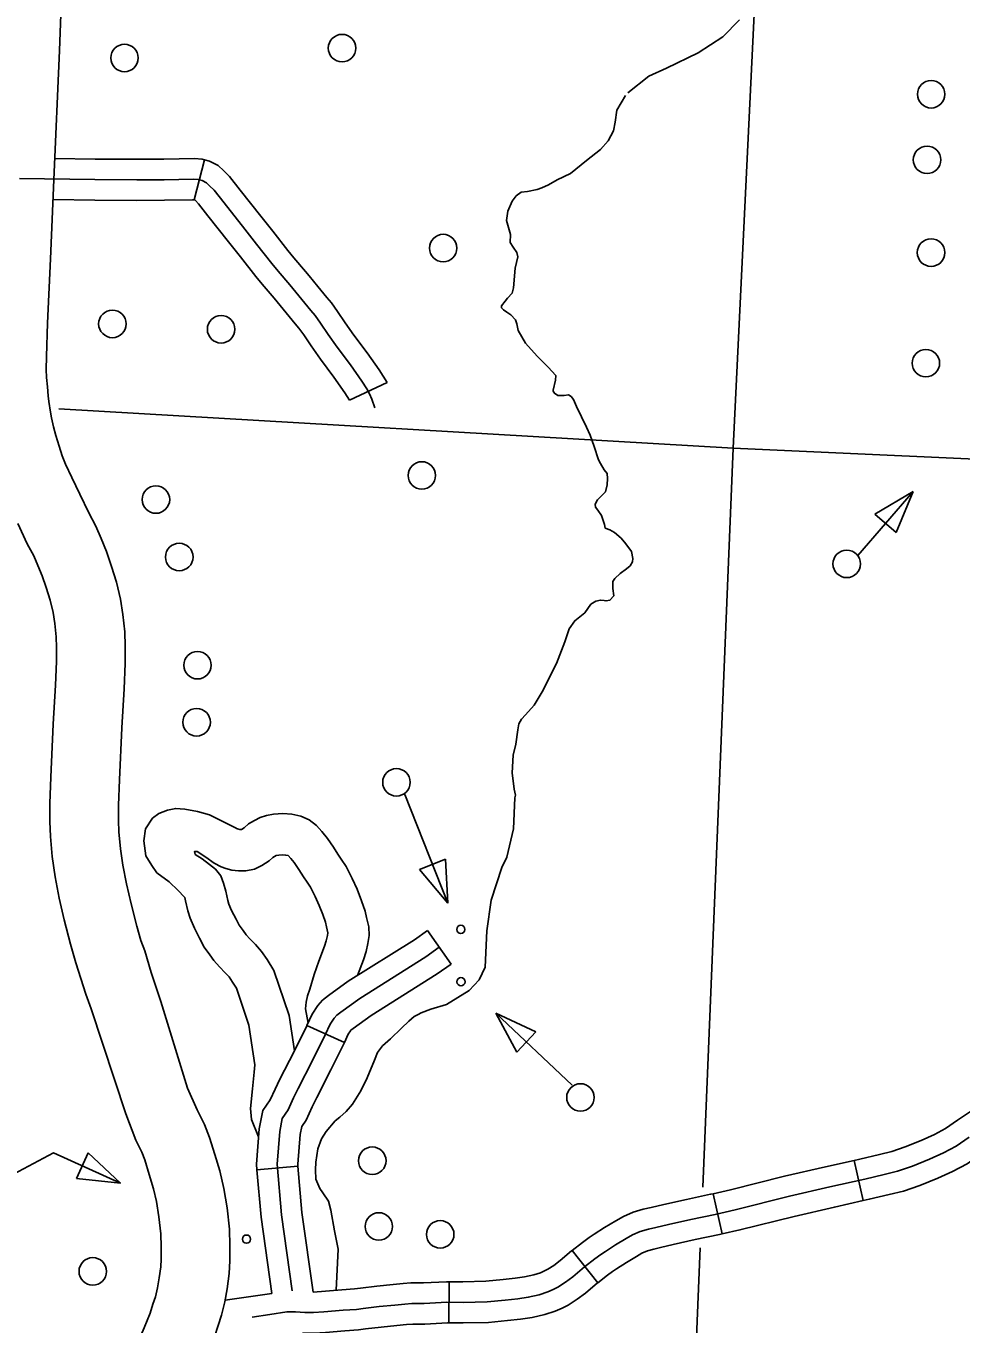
# Model space of a CAD drawing. Extents: x 653372 to 905732, y 627442 to 787275.
# Drawn here: x 676986 to 680390, y 760841 to 765569 of the extents above; entities that cross this region are included whole.
import ezdxf

# ---------------------------------------------------------------- set-up
doc = ezdxf.new("R2010")
doc.units = 0
for name, color, linetype in [('10', 7, 'Continuous'), ('31', 7, 'Continuous'), ('32', 7, 'Continuous'), ('35', 7, 'Continuous'), ('46', 7, 'Continuous'), ('5', 7, 'Continuous'), ('56', 7, 'Continuous')]:
    doc.layers.add(name, color=color, linetype=linetype)

msp = doc.modelspace()

# ---------------------------------------------------------------- linework, layer by layer
at = {"layer": '10'}
for points in [[(677131.7, 766135.6), (677107.5, 765480), (677087.2, 765008.5), (677075.4, 764721.3), (677064.5, 764486.9), (677060.1, 764365.9), (677059.3, 764318.1), (677060.3, 764288.6), (677063.6, 764255.5), (677066.3, 764222.2), (677069, 764201.7), (677074.7, 764162.9), (677079.2, 764141.5), (677086.4, 764109.4), (677094.1, 764077.4), (677106.6, 764038.7), (677117, 764003.5), (677129.9, 763973.7), (677153.1, 763924.3), (677181.6, 763864.3), (677214.2, 763795.6), (677239.5, 763747.9), (677259.2, 763702.4), (677278.9, 763655.2), (677297.5, 763601), (677314.7, 763543.8), (677330.1, 763481.6), (677338.4, 763425.1), (677345.3, 763362.9), (677347.3, 763309.8), (677347.1, 763247.6), (677342.7, 763155.5), (677334.6, 763013.2), (677325.8, 762823.2), (677323, 762730.8), (677322.1, 762675.8), (677324.2, 762633.9), (677329.4, 762572.5), (677338.2, 762512.6), (677351.4, 762444.7), (677368.1, 762372), (677389, 762290.1), (677403.7, 762238.3), (677418.6, 762200.9), (677441.5, 762122.1), (677477.2, 762016)], [(677223.4, 761989.2), (677203.1, 762043), (677166.7, 762157.5), (677147.5, 762225.2), (677125.2, 762313), (677106.8, 762392.7), (677091.6, 762470.7), (677081, 762543.8), (677074.7, 762616.9), (677072, 762671.7), (677073.1, 762736.7), (677075.9, 762832.7), (677084.9, 763026.1), (677093.1, 763168.6), (677097.1, 763253.9), (677097.3, 763305.4), (677095.8, 763344.4), (677090.4, 763393.2), (677084.5, 763433.3), (677073.5, 763477.8), (677059.5, 763524.5), (677045.1, 763566.3), (677029.2, 763604.4), (677014, 763639.4), (676990.6, 763683.6), (676955.8, 763757.1)], [(677336.3, 760197.6), (677150.6, 760365), (677357.9, 760715.2), (677383.8, 760757.1), (677395.6, 760780.7), (677416.1, 760827.6), (677437.4, 760880.4), (677448, 760913.2), (677456.8, 760940.6), (677464.7, 760973.4), (677471.2, 761009.6), (677476.9, 761050), (677478.4, 761077.6), (677478.3, 761122.5), (677477, 761169.4), (677469.9, 761231.2), (677461.2, 761287.2), (677450.1, 761333.7), (677434.3, 761386.5), (677417.9, 761439.5), (677407.1, 761467.7), (677385.5, 761510.7), (677349.4, 761607.4), (677223.4, 761989.2)], [(677477.2, 762016), (677573.9, 761700.6), (677609.3, 761622.1), (677636.2, 761568.6), (677654.3, 761521.1), (677673.4, 761459.3), (677691.6, 761398.8), (677706.7, 761335.4), (677717.7, 761264.6), (677726.6, 761187.2), (677728.3, 761126.1), (677728.4, 761071.3), (677726, 761025.8), (677718, 760969.9), (677709.5, 760922.3), (677697.8, 760873.2), (677685.9, 760836.4), (677672.5, 760795), (677646.6, 760730.7), (677622, 760674.6), (677602.3, 760635.2), (677567.7, 760579.2), (677336.3, 760197.6)]]:
    msp.add_lwpolyline(points, dxfattribs=at)
at = {"layer": '31'}
for p, q in [((677597.7, 764936.1), (677635.1, 765081.4)), ((677635.1, 765081.4), (677635.1, 765081.4)), ((678300.6, 764271.1), (678163.8, 764206.6))]:
    msp.add_line(p, q, dxfattribs=at)
for points in [[(677635.1, 765081.4), (677626.6, 765083.6), (677598.7, 765086.6), (677487.9, 765084.3), (677389.9, 765084.1), (677237.4, 765084.6), (677090.6, 765086.8)], [(677635.1, 765081.4), (677653.5, 765076.7), (677685.3, 765060.8), (677706.3, 765041.8), (677727.1, 765020.8), (677766, 764971), (677841.2, 764876.2), (677884, 764821.5), (677939.5, 764751.4), (677961.4, 764724.5), (678004, 764674.5), (678016.6, 764659.2)], [(678255.7, 764178), (678244.4, 764209.7), (678235.9, 764229.4), (678226.5, 764247.9), (678209.1, 764275.2), (678166.9, 764334.6), (678118.9, 764398.8), (678086.3, 764446.1), (678058.5, 764486.9), (678038.9, 764514.3), (678023.1, 764532.9), (677990.7, 764572.5), (677946.5, 764626.4), (677903.8, 764676.5), (677881.1, 764704.4), (677825.1, 764775.1), (677782.3, 764829.8), (677707.1, 764924.6), (677670.8, 764971.1), (677654.5, 764987.5), (677642.6, 764998.3), (677627.1, 765006), (677613.1, 765009.6), (677595.5, 765011.5), (677488.8, 765009.3), (677389.8, 765009.1), (677236.7, 765009.6), (676962.3, 765013.7)], [(677599.7, 764935.6), (677592.3, 764936.4), (677489.7, 764934.3), (677389.8, 764934.1), (677236.1, 764934.6), (677084.3, 764936.9)], [(677900.6, 764564.2), (677888.9, 764578.4), (677846.2, 764628.5), (677822.6, 764657.4), (677766.2, 764728.7), (677723.4, 764783.3), (677648.1, 764878.3), (677614.4, 764921.4), (677602.7, 764933.2), (677600.2, 764935.5), (677597.7, 764936.1)], [(678016.6, 764659.2), (678048.7, 764620), (678080.7, 764580.9), (678098.1, 764560.4), (678120, 764529.9), (678148.1, 764488.5), (678179.9, 764442.6), (678227.5, 764378.7), (678271.4, 764317), (678300.6, 764271.1)], [(678163.8, 764206.6), (678146.9, 764233.3), (678106.3, 764290.4), (678058, 764355.1), (678024.4, 764403.7), (677997, 764443.9), (677979.7, 764468.1), (677965.5, 764484.9), (677932.7, 764524.9), (677900.6, 764564.2)]]:
    msp.add_lwpolyline(points, dxfattribs=at)
at = {"layer": '32'}
for p, q in [((678447.7, 762274.8), (678533.8, 762152)), ((678008.8, 761929), (678145.1, 761866.5)), ((677826.4, 761403.1), (677975.8, 761416.2)), ((680001.4, 761437.4), (680034.4, 761291)), ((679487.7, 761316.1), (679520.4, 761169.7)), ((678975, 761109.5), (679067.6, 760991.4)), ((678526.6, 760995.5), (678525.6, 760845.5))]:
    msp.add_line(p, q, dxfattribs=at)
for points in [[(678447.7, 762274.8), (678399.8, 762241.2), (678159.3, 762089.6), (678086.9, 762037.5), (678065.8, 762021.2), (678048.2, 762001.3), (678027.7, 761970.4), (678008.8, 761929)], [(678490.7, 762213.4), (678441.3, 762178.7), (678201.2, 762027.4), (678131.8, 761977.5), (678117.4, 761966.3), (678107.9, 761955.5), (678093.5, 761933.8), (678075.5, 761894.7), (678029.3, 761800.6), (677977.3, 761699.7), (677960.3, 761664.7), (677940, 761621.3), (677918.9, 761590.1), (677909.6, 761542), (677899.8, 761423.6), (677916.2, 761238.7), (677954.7, 760962.6)], [(678533.8, 762152), (678482.9, 762116.3), (678243.1, 761965.2), (678176.7, 761917.4), (678168.9, 761911.3), (678167.5, 761909.8), (678159.2, 761897.3), (678145.1, 761866.5)], [(678008.8, 761929), (678007.8, 761926.9), (677962.3, 761834.3), (677910.2, 761733.3), (677892.6, 761696.9), (677874.6, 761658.4), (677848.2, 761619.4), (677835.2, 761552.2), (677824.6, 761423.4), (677826.4, 761403.1)], [(678145.1, 761866.5), (678143.3, 761862.5), (678096.2, 761766.8), (678044.4, 761666.2), (678028, 761632.5), (678005.5, 761584.1), (677989.6, 761560.7), (677984.1, 761531.8), (677975.1, 761423.8), (677975.8, 761416.2)], [(680460.8, 761635.7), (680421.3, 761612.6), (680377.4, 761584), (680333.9, 761553.7), (680293.1, 761532.2), (680245.5, 761510.4), (680187.1, 761486.3), (680138.6, 761469.9), (680093.5, 761459.1), (680022.4, 761442.1), (680001.4, 761437.4)], [(680419.3, 761521.8), (680373, 761489.5), (680326.3, 761464.8), (680275.4, 761441.6), (680213.5, 761416), (680159.4, 761397.7), (680111, 761386.1), (680039.4, 761369), (679912.8, 761340.5), (679765.5, 761306.5), (679567.8, 761257.2), (679494.5, 761240.8), (679406.8, 761222.2), (679325.2, 761204), (679278.6, 761193.1), (679252.3, 761187), (679222.5, 761178.3), (679194.6, 761166.1), (679170.9, 761152.4), (679132.4, 761129.5), (679095.4, 761105.2), (679078.6, 761094.7), (679057.5, 761078.9), (679019.6, 761049.1), (678976.6, 761013.3), (678949.9, 760993.5), (678922.6, 760975.7), (678905.8, 760967.3), (678885.7, 760958.3), (678854.4, 760948.2), (678814.3, 760939.1), (678776.4, 760933.4), (678730.9, 760928.6), (678664.8, 760922.3), (678577.2, 760920.2), (678518.2, 760920.6), (678435.6, 760916.2), (678390.6, 760915.8), (678365.2, 760913.8), (678329.3, 760910.4), (678271.5, 760904.6), (678212.9, 760898.1), (678189.1, 760894.7), (678140.8, 760891.7), (678070.6, 760885.6), (678032, 760882.9), (678000.8, 760883.2), (677967.6, 760886.3), (677952.8, 760886), (677935.8, 760885.8), (677873.3, 760876), (677809.2, 760866.6)], [(680536.3, 761506), (680500, 761484.9), (680461.2, 761459.6), (680412.1, 761425.4), (680359.4, 761397.5), (680305.4, 761372.8), (680239.9, 761345.8), (680180.2, 761325.6), (680128.4, 761313.2), (680056.3, 761296), (680034.4, 761291)], [(677826.4, 761403.1), (677841.6, 761230.2), (677880.4, 760952.9)], [(677975.8, 761416.2), (677990.7, 761247.2), (678031.2, 760957.4)], [(680001.4, 761437.4), (679896.2, 761413.7), (679748, 761379.4), (679550.6, 761330.2), (679487.7, 761316.1)], [(679487.7, 761316.1), (679478.6, 761314.1), (679390.8, 761295.5), (679308.5, 761277.1), (679261.6, 761266.1), (679233.3, 761259.6), (679196.8, 761248.9), (679160.7, 761233.1), (679133, 761217.1), (679092.7, 761193.1), (679055, 761168.4), (679036.1, 761156.6), (679011.9, 761138.4), (678975, 761109.5)], [(680034.4, 761291), (679929.5, 761267.4), (679783.1, 761233.6), (679585.1, 761184.2), (679520.4, 761169.7)], [(679520.4, 761169.7), (679510.5, 761167.5), (679422.7, 761148.9), (679341.9, 761130.9), (679295.6, 761120), (679271.3, 761114.4), (679248.2, 761107.7), (679228.6, 761099.1), (679208.8, 761087.7), (679172.2, 761065.9), (679135.8, 761042), (679121.1, 761032.8), (679103.2, 761019.4), (679067.6, 760991.4)], [(678975, 761109.5), (678972.4, 761107.4), (678930.2, 761072.3), (678907.1, 761055.1), (678885.2, 761040.9), (678873.7, 761035.1), (678858.8, 761028.4), (678834.6, 761020.7), (678800.4, 761012.9), (678766.8, 761007.8), (678723.4, 761003.2), (678660.3, 760997.3), (678576.6, 760995.2), (678526.6, 760995.5)], [(678526.6, 760995.5), (678516.4, 760995.6), (678433.3, 760991.1), (678387.4, 760990.8), (678358.7, 760988.5), (678322.1, 760985.1), (678263.6, 760979.2), (678203.5, 760972.5), (678181.4, 760969.4), (678135.2, 760966.5), (678031.2, 760957.4)], [(679067.6, 760991.4), (679066.7, 760990.8), (679023, 760954.3), (678992.7, 760931.8), (678960, 760910.6), (678938, 760899.5), (678912.5, 760888.2), (678874.3, 760875.8), (678828.3, 760865.4), (678785.9, 760859), (678738.4, 760854), (678669.3, 760847.4), (678577.9, 760845.2), (678525.6, 760845.5)], [(677880.4, 760952.9), (677710.9, 760928)], [(678525.6, 760845.5), (678519.9, 760845.5), (678437.9, 760841.2), (678393.9, 760840.8), (678371.6, 760839.1), (678336.6, 760835.8), (678279.4, 760830), (678222.4, 760823.7), (678196.8, 760820), (678146.4, 760816.9), (678076.4, 760810.8), (678034.3, 760807.9), (677997.1, 760808.2), (677993, 760808.6)]]:
    msp.add_lwpolyline(points, dxfattribs=at)
at = {"layer": '35'}
for points in [[(679583.5, 765591.6), (679523.2, 765529.4), (679433.6, 765471.2), (679318.4, 765415.2), (679254, 765386), (679176.7, 765325.9)], [(679169, 765315.7), (679137.3, 765262.4), (679131.2, 765219), (679125.4, 765186.9), (679104.9, 765150.4), (679077.3, 765119), (679027.1, 765078.8), (678968.7, 765031.5), (678919.5, 765008.3)], [(679020.8, 763431.3), (679042.7, 763463.7), (679060, 763473.7), (679077, 763478), (679090.7, 763476.8), (679097.9, 763475), (679111.7, 763477.8), (679125.9, 763493.5), (679122.7, 763520.2), (679122.7, 763546.1), (679129.4, 763557.1), (679149.4, 763575.1), (679172.5, 763592.2), (679185.7, 763603.1), (679194.2, 763617.3), (679195.4, 763629.4), (679190.5, 763655.4), (679169.5, 763683.5), (679152.4, 763703.3), (679128.8, 763724.2), (679111.3, 763733.6), (679094.6, 763740.6), (679091.8, 763753.6), (679080.7, 763786.2), (679068.3, 763806), (679059.8, 763816.7), (679058.5, 763828), (679067, 763843.1), (679078.7, 763854.9), (679095.3, 763872.1), (679101.8, 763897.8), (679102.5, 763921.2), (679101.4, 763939.7), (679091.3, 763953), (679077.5, 763975.2), (679069.8, 763989.1), (679054.3, 764037.9), (679039.4, 764078.7), (679026.6, 764108.1), (678990.1, 764183.4), (678979.6, 764208.7), (678970.2, 764220.3), (678961.5, 764226.2), (678945.3, 764223.4), (678930, 764223.1), (678921.9, 764223.3), (678910.1, 764231.8), (678905.5, 764239.2), (678905.6, 764243.2), (678914.2, 764278.8), (678914.7, 764296.5), (678887.3, 764326.4), (678847.4, 764366.3), (678804.4, 764413.6), (678777.6, 764460.4), (678773.5, 764484.8), (678767.5, 764499.5), (678751.1, 764516.9), (678736.8, 764527), (678724.2, 764535.5), (678717.2, 764543), (678717.3, 764549.4), (678730, 764566.8), (678739.2, 764577.8), (678755.9, 764596.7), (678760.5, 764615.1), (678766.7, 764687.1), (678776, 764728.8), (678773.2, 764744.2), (678759.3, 764764), (678748.5, 764780.4), (678749.4, 764809.5), (678734.8, 764860.8), (678739.8, 764894.5), (678756.2, 764931.1), (678770.5, 764950.1), (678788.7, 764964.1), (678812.2, 764966.6), (678847.1, 764973.3), (678864.2, 764979.5), (678887.9, 764990.7), (678919.5, 765008.3)], [(678736.7, 762542.4), (678761.1, 762644.8), (678765.2, 762758.1), (678768.4, 762768.2), (678763.2, 762790), (678756.3, 762849.5), (678759.7, 762913), (678769.6, 762953.2), (678776.9, 763006), (678780.5, 763027.5), (678789.7, 763044.6), (678804.6, 763060.1), (678836, 763095.3), (678864.9, 763143.6), (678917.2, 763247.6), (678947.1, 763326.3), (678962.9, 763373.5), (678984.1, 763403.2), (679020.8, 763431.3)], [(678599.8, 762056), (678636.2, 762095.3), (678657.9, 762140.9), (678663.3, 762273.8), (678679.6, 762384.7), (678717.9, 762503.6), (678736.7, 762542.4)], [(678114.6, 760964.7), (678122.2, 761113.5), (678108.7, 761180.4), (678096.1, 761256), (678087.4, 761288.6), (678066.3, 761318.6), (678055.5, 761334.8), (678040.6, 761369.3), (678039.8, 761402.6), (678040.6, 761430.6), (678048.4, 761479.8), (678061.8, 761515.4), (678078.7, 761542.8), (678111.8, 761581.7), (678128.2, 761595.3), (678151.7, 761615.6), (678174.3, 761641.7), (678204.7, 761691), (678228.5, 761737.9), (678255.2, 761802), (678265.8, 761830.6), (678283.9, 761855), (678312.9, 761880.6), (678353.2, 761918.8), (678380.1, 761944.5), (678399, 761962), (678414, 761968.6), (678424, 761974.9), (678459.5, 761988.6), (678517, 762005.3), (678599.8, 762056)]]:
    msp.add_lwpolyline(points, dxfattribs=at)
at = {"layer": '46'}
for points in [[(677506.9, 762452.2), (677462.2, 762484.6), (677443.6, 762511.4), (677422.5, 762546.3), (677415.1, 762601.2), (677421, 762645.5), (677445.9, 762683.5)], [(677653.8, 762696.3), (677610.7, 762707.9), (677564.3, 762716.2), (677546.7, 762718.2), (677530.9, 762719.4), (677501.2, 762712.9), (677469.1, 762701.1), (677445.9, 762683.5)], [(678192.4, 762110.5), (678214.4, 762167.5), (678224.3, 762198.7), (678230.3, 762227.1), (678235.7, 762256.7), (678234.2, 762288.1), (678225.5, 762322.5), (678220.6, 762345.3), (678207.5, 762383.2), (678191.8, 762425.3), (678172.9, 762463.9), (678151.6, 762507.8), (678133.2, 762534.9), (678120.8, 762552.9), (678105, 762577.7), (678084.1, 762609.7), (678063.5, 762635.6), (678043.2, 762657.1), (678017.3, 762678.4), (677986, 762690.7), (677954.1, 762698.1), (677920.8, 762701), (677887.5, 762698.5), (677861.7, 762693.8), (677838.7, 762686.5), (677818, 762675.7), (677795.7, 762662.8), (677780.2, 762648.7), (677769.9, 762642.2), (677769.8, 762642.2), (677767.6, 762642.1), (677764, 762642.6), (677755.3, 762644.9), (677755, 762645), (677750.7, 762647.3), (677719.1, 762662.9), (677653.8, 762696.3)], [(678012.7, 761937.5), (678003.8, 761989.2), (678005.5, 762014.2), (678010.5, 762036.8), (678018.9, 762060.9), (678035.6, 762115), (678051.9, 762162.9), (678072.8, 762217.3), (678079.1, 762237), (678083.1, 762256), (678085, 762266.3), (678079.5, 762288.2), (678075.9, 762304.8), (678066.4, 762332.5), (678053.8, 762365.9), (678038.1, 762398.2), (678021.4, 762432.6), (678009.3, 762450.4), (677995.8, 762469.9), (677979, 762496.3), (677962.4, 762521.8), (677950, 762537.2), (677940.6, 762547.3), (677940.6, 762547.3), (677930.7, 762549.6), (677920, 762550.5), (677906.7, 762549.5), (677898, 762547.9), (677896.4, 762547.4), (677890.3, 762544.3), (677884.6, 762540.9), (677871.2, 762528.9), (677844.7, 762512), (677817.8, 762498.1), (677786, 762492.3), (677759.4, 762492.1), (677735.6, 762494.9), (677713.4, 762500.8), (677696.4, 762506.2), (677670.6, 762520.1), (677640.5, 762542.1), (677609.1, 762562), (677599, 762562.3), (677601.5, 762551.6)], [(677963.1, 761836), (677943.5, 761965.7), (677888.4, 762129.6), (677863.6, 762169), (677843.3, 762198.7), (677820.8, 762223.6), (677801, 762243.8), (677788, 762258.8), (677776.3, 762275.2), (677762.3, 762293.8), (677750.7, 762316.2), (677734.2, 762347.6), (677724.3, 762370.9), (677720.4, 762383.7), (677713.1, 762417.6), (677705.3, 762447.4), (677695.4, 762474.4), (677675.2, 762498), (677654.4, 762514.9), (677627.1, 762536), (677601.5, 762551.6)], [(677832.8, 761523.3), (677806.6, 761586.8), (677803.7, 761626.2), (677810.6, 761697.8), (677816, 761758.9), (677819, 761785.8), (677797.1, 761930.3), (677751.9, 762064.8), (677738.2, 762086.7), (677725.2, 762105.6), (677711.5, 762120.8), (677690.6, 762142.2), (677670.1, 762165.8), (677655.5, 762186.3), (677634.8, 762213.6), (677617.7, 762247), (677598.7, 762283.1), (677583, 762319.7), (677575, 762346.3), (677567.1, 762382.8), (677563.9, 762395.2), (677561.3, 762397.3), (677540.1, 762420.1), (677506.9, 762452.2)]]:
    msp.add_lwpolyline(points, dxfattribs=at)
at = {"layer": '5'}
for points in [[(679747.9, 767896.7), (679560.5, 764031.3)], [(677105.8, 764174.4), (679560.5, 764031.3)], [(679560.5, 764031.3), (679449.6, 761340)], [(679560.5, 764031.3), (682072.9, 763917.9)], [(679440.5, 761119.1), (679398.9, 760109.5)]]:
    msp.add_lwpolyline(points, dxfattribs=at)
at = {"layer": '56'}
for p, q in [((680077, 763790.9), (680215.6, 763873.3)), ((680215.6, 763873.3), (680154.2, 763724.2)), ((680154.2, 763724.2), (680077, 763790.9)), ((678418.3, 762497.5), (678513.1, 762534.9)), ((678521.9, 762373.9), (678418.3, 762497.5)), ((678513.1, 762534.9), (678521.9, 762373.9)), ((678772.7, 761831.1), (678696.5, 761973.2)), ((678696.5, 761973.2), (678842.7, 761905.3)), ((678842.7, 761905.3), (678772.7, 761831.1)), ((677169.8, 761371.5), (677211.8, 761464.4)), ((677211.8, 761464.4), (677330.3, 761355)), ((677330.3, 761355), (677169.8, 761371.5))]:
    msp.add_line(p, q, dxfattribs=at)
for points in [[(680014.7, 763640.8), (680215.6, 763873.3)], [(678365.3, 762770.6), (678521.9, 762373.9)], [(678974.4, 761710.8), (678696.5, 761973.2)], [(676848.4, 761338.5), (677085.8, 761465.4), (677330.3, 761355)]]:
    msp.add_lwpolyline(points, dxfattribs=at)
for centre, radius in [((678136.5, 765488.8), 50), ((677344.4, 765452.7), 50), ((680281.6, 765320.5), 50), ((680266.5, 765081.7), 50), ((678504.7, 764760.4), 50), ((680281, 764743.7), 50), ((677300.3, 764484), 50), ((677696.1, 764464.5), 50), ((680262.3, 764341.1), 50), ((678427, 763932.3), 50), ((677458.9, 763844.3), 50), ((677543.9, 763635.1), 50), ((679974, 763609.9), 50), ((677610.2, 763240.9), 50), ((677607.1, 763033.1), 50), ((678334.5, 762814.4), 50), ((678569, 762278.7), 15), ((678569.5, 762088.1), 15), ((679004.5, 761666.8), 50), ((678246.6, 761436.3), 50), ((678270.5, 761196.8), 50), ((678494.1, 761168), 50), ((677788.6, 761150.6), 15), ((677228.8, 761033.2), 50)]:
    msp.add_circle(centre, radius, dxfattribs=at)

doc.saveas('drawing.dxf')
